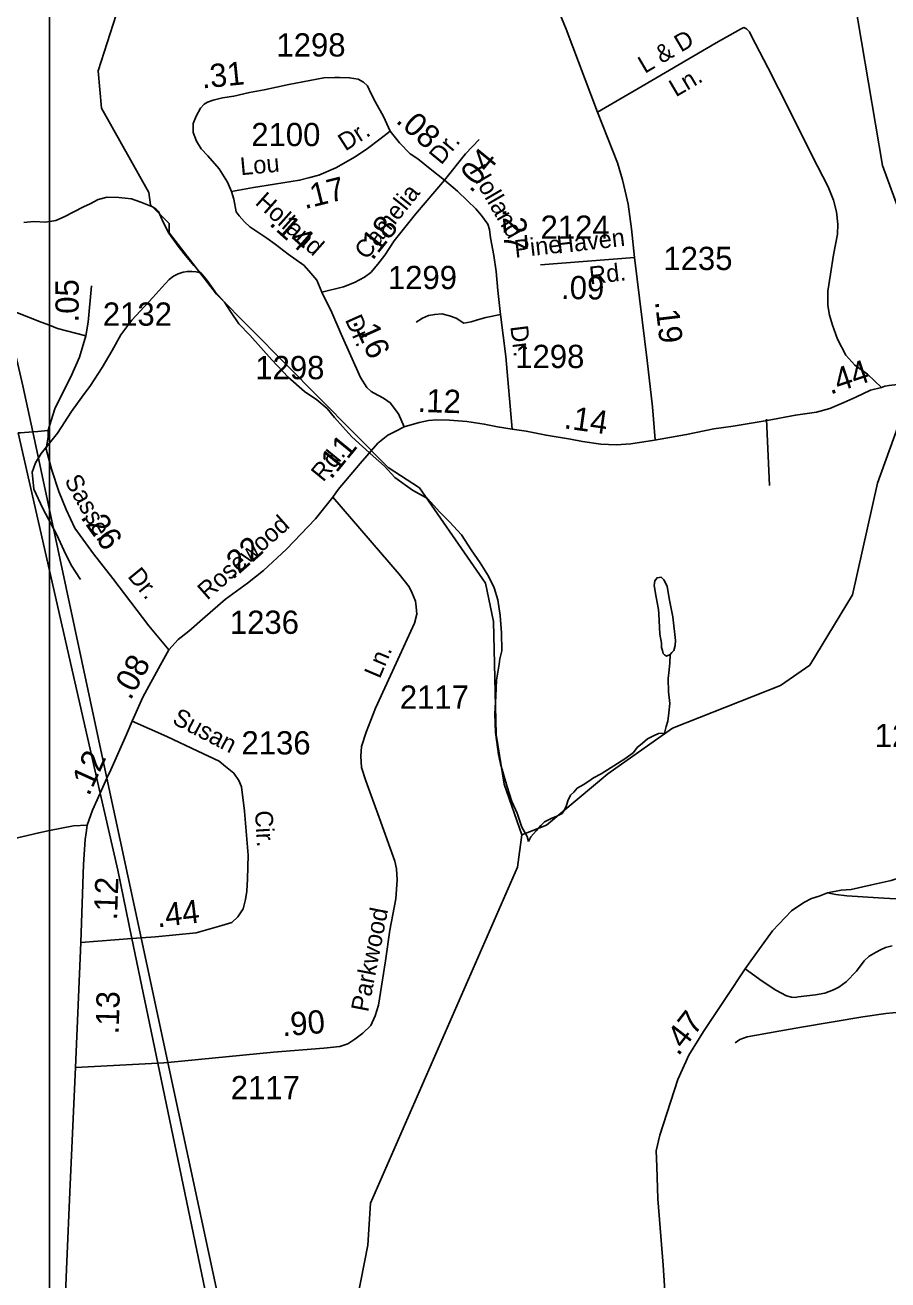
# Model space of a CAD drawing. Extents: x 2206922 to 2357709, y 510027 to 673830.
# Drawn here: x 2266974 to 2271615, y 602827 to 609576 of the extents above; entities that cross this region are included whole.
import ezdxf

# ---------------------------------------------------------------- set-up
doc = ezdxf.new("R2010")
doc.units = 0
for name, color, linetype in [('Exist Hydrographic Creek Single Shore', 7, 'Continuous'), ('Exist Hydrographic Misc Water Feature', 7, 'Continuous'), ('Exist Road Non-System Type 51', 7, 'Continuous'), ('Exist Road Non-System Type 51 Label', 7, 'Continuous'), ('Exist Road Secondary Mileage Hundredths English Label', 7, 'Continuous'), ('Exist Road Secondary Type 51 Attributed', 7, 'Continuous'), ('Exist Road Secondary Type 51 Label', 7, 'Continuous'), ('Exist Road Secondary Type 51 Number Label', 7, 'Continuous'), ('Exist Utilities Electrical Transmission Line', 7, 'Continuous'), ('Map Preparation Inset Cut Line', 7, 'Continuous')]:
    doc.layers.add(name, color=color, linetype=linetype)

msp = doc.modelspace()

# ---------------------------------------------------------------- linework, layer by layer
at = {"layer": 'Exist Hydrographic Creek Single Shore'}
for points in [[(2271790.5, 608262.5), (2271585.4, 608821), (2271435.5, 609709.5), (2271430.4, 610234.3), (2271370.5, 610432.4), (2271049.4, 610881.6), (2271006.6, 611046.4), (2271011.5, 611364.5), (2271052.5, 611488.2), (2271071.6, 612061.8), (2270934.4, 612487.7), (2270931.5, 612871.5), (2270863.4, 612977.8), (2270737.5, 613036.1), (2270312.5, 613070.9), (2270211.4, 613161.5), (2270080.6, 613869.3), (2269927.4, 614200.4), (2269784.5, 614341), (2269182.4, 614569.7), (2268698.5, 614707.4), (2268371.4, 614878.1), (2268010.4, 615190.4)], [(2269645.4, 605219.9), (2269778.5, 605273), (2270108.4, 605548.3), (2270456.4, 605793.8), (2271037.5, 606024.7), (2271194.6, 606133), (2271423.4, 606512.1), (2271559.6, 607112.8), (2271754.2, 607653)], [(2268973.5, 599599.1), (2269005.5, 599726.3), (2268986.6, 600031.7), (2268702.4, 600955.8), (2268677.6, 600972.7), (2268598.4, 601420.4), (2268602.5, 601918.8), (2268816.4, 603013.1), (2268831.6, 603239.1), (2269622.5, 605046.5), (2269645.4, 605219.9)]]:
    msp.add_lwpolyline(points, dxfattribs=at)
at = {"layer": 'Exist Hydrographic Misc Water Feature'}
for points in [[(2269645.4, 605219.9), (2269551.5, 605494), (2269507.4, 605760.6), (2269492.5, 606367.6), (2269449.4, 606575.1), (2269094.5, 607087.3), (2268927.5, 607195.7), (2268002.6, 608129.4), (2267749.5, 608459.2), (2267748.5, 608508.5), (2267647.4, 608608.9), (2267638.4, 608674.7), (2267384.5, 609129.2), (2267366.5, 609329.6), (2267511.5, 609782.5)], [(2266967, 608514.6), (2267020.8, 608519.1), (2267082.7, 608515.8), (2267139.1, 608524), (2267184.6, 608544.7), (2267288.2, 608597.6), (2267323.8, 608613.7), (2267367.5, 608638.4), (2267415.5, 608650.6), (2267477.4, 608649.4), (2267545.3, 608642), (2267595.5, 608624.3), (2267659.9, 608599.2), (2267678, 608585.1), (2267692.1, 608573.3)], [(2267692.1, 608573.3), (2267716.9, 608515.5), (2267747.3, 608455.8), (2267797.9, 608386.6), (2267829.9, 608344.8), (2267881, 608283.2), (2267919.5, 608243.7)], [(2267270.9, 606594.4), (2267222.1, 606671.9), (2267181.3, 606751.5), (2267144.6, 606834.9), (2267069.2, 606976.4), (2267020.6, 607079.9), (2267011.5, 607171.6), (2267029.4, 607221.7), (2267060.5, 607272.2), (2267147.5, 607380.7), (2267222.7, 607497.5), (2267279.5, 607574.1), (2267325.3, 607636.6), (2267388, 607735), (2267441.3, 607825.5), (2267488.5, 607909.6), (2267548, 607988.3), (2267660.5, 608111.2), (2267709.7, 608163.8), (2267749.5, 608208.1), (2267771.7, 608226.3), (2267797.5, 608238.6), (2267823.1, 608246.9), (2267847.1, 608251), (2267870.9, 608251.1), (2267893.1, 608249.3), (2267919.5, 608243.7)], [(2267919.5, 608243.7), (2267953.8, 608202.1), (2267996.2, 608140.5), (2268046.4, 608085.1), (2268078.8, 608035.2), (2268123.7, 607969.6), (2268182.4, 607908.5), (2268301.3, 607775.3), (2268388.3, 607682.4), (2268477, 607605.3), (2268543.5, 607560), (2268597.8, 607514.5), (2268638, 607464.6), (2268682.5, 607415.4), (2268731.1, 607361.8), (2268845.7, 607256.9), (2268906.6, 607203.6), (2268963, 607141.9), (2269057.8, 607074.9), (2269137.7, 607029.6), (2269204.6, 606956.3), (2269257.3, 606905), (2269321.9, 606833.6), (2269372.3, 606754.2), (2269420.7, 606684.5), (2269465.8, 606611.1), (2269496, 606549.4), (2269516.9, 606483.8), (2269529.8, 606400), (2269536.6, 606307.7), (2269537.6, 606209.8), (2269527.7, 606167.9), (2269524.5, 606138), (2269509.3, 606051.8), (2269506, 605966), (2269500.5, 605871.9), (2269503.3, 605771.7), (2269521, 605652.2), (2269531.2, 605602.1), (2269566.5, 605478.7), (2269591.3, 605400.7), (2269621.4, 605337.4), (2269646.3, 605261.5), (2269675, 605211.7), (2269681.7, 605185.6)], [(2270443.1, 606190.5), (2270452.9, 606200.8), (2270463, 606212.7), (2270470.8, 606238.7), (2270472.4, 606266.8), (2270457.2, 606392.4), (2270440.2, 606482.1), (2270427.9, 606556.2), (2270417.5, 606580), (2270409.7, 606591.8), (2270395.3, 606605.7), (2270373.4, 606603.7), (2270361.3, 606587.7), (2270357.8, 606561.5), (2270368.2, 606499.5), (2270381, 606431.8), (2270383, 606409.7), (2270388.1, 606299.8), (2270396.3, 606251.9), (2270396.5, 606227.9), (2270402.9, 606212), (2270405.4, 606196.2), (2270413.4, 606188.1), (2270423, 606182.2), (2270443.1, 606190.5)], [(2270443.1, 606190.5), (2270441.2, 606146.6), (2270438, 606108.6), (2270432.4, 606062.3), (2270434.9, 605990.6), (2270441.7, 605926.7), (2270435.9, 605876.5), (2270430.8, 605832.7), (2270422.8, 605802.6), (2270413.2, 605768.4)], [(2270413.2, 605768.4), (2270381, 605765.9), (2270353.5, 605753.9), (2270321.5, 605737.6), (2270294, 605713.4), (2270266.1, 605691.2), (2270246, 605663), (2270204.4, 605632.4), (2270160.5, 605604.1), (2270071.5, 605549.4), (2270031.8, 605527), (2270005.7, 605508.6), (2269976, 605490.4), (2269944, 605472.1), (2269924.5, 605449.9), (2269906.7, 605434), (2269892.7, 605403.6), (2269883.5, 605373.8), (2269873.2, 605353.4), (2269861.8, 605335.3), (2269833.9, 605321.2), (2269803.7, 605309.1), (2269768.1, 605290.6), (2269748, 605270.5), (2269722.5, 605242.3), (2269694.6, 605210), (2269681.7, 605185.6)], [(2270792.7, 604102.9), (2270818.7, 604119.2), (2270858.5, 604133.5), (2271028.3, 604165.1), (2271149.5, 604186.1), (2271479, 604241.1), (2271603.1, 604260.6), (2271678.5, 604267)]]:
    msp.add_lwpolyline(points, dxfattribs=at)
at = {"layer": 'Exist Road Non-System Type 51'}
for p, q in [((2270961.2, 607456.7), (2270978.5, 607099.1)), ((2267101.7, 607396.7), (2267096.7, 607396.1))]:
    msp.add_line(p, q, dxfattribs=at)
for points in [[(2271580.9, 607627), (2271504.7, 607697.8), (2271436.3, 607746.9), (2271387.8, 607800.5), (2271343, 607886), (2271316.3, 607961.7), (2271299.8, 608015.6), (2271291.3, 608067.6), (2271292.4, 608145.5), (2271305.7, 608235.6), (2271322.8, 608339.6), (2271343.6, 608451.8), (2271345.1, 608505.7), (2271338.5, 608571.6), (2271321.9, 608633.6), (2271293.2, 608705.1), (2271207.8, 608872.4), (2271085.5, 609119), (2270969.4, 609347.9), (2270881.8, 609517), (2270869.7, 609538.8), (2270853.5, 609556.5), (2270839.4, 609562.4), (2270821.4, 609554.4), (2270690.2, 609481.1), (2270292.8, 609247.4), (2270052.2, 609107.4)], [(2269530.7, 608019), (2269452.8, 608002.4), (2269407, 607989.9), (2269373.2, 607979.6), (2269333.3, 607973.2), (2269293, 607998.8), (2269256.9, 608012.3), (2269214.7, 608022), (2269176.9, 608019.8), (2269143, 608013.4), (2269111.1, 607999.1), (2269077.3, 607978.8)], [(2267014.5, 607388.5), (2266948.2, 607383.1), (2266935.8, 607382.9)], [(2267096.7, 607396.1), (2267041.9, 607390.7), (2267014.5, 607388.5)], [(2271789, 604866.7), (2271757, 604871.5), (2271593, 604880), (2271393.1, 604892), (2271335.1, 604899.6), (2271289.4, 604909)]]:
    msp.add_lwpolyline(points, dxfattribs=at)
at = {"layer": 'Exist Road Secondary Type 51 Attributed'}
for p, q in [((2270251.8, 608325.6), (2269746.1, 608286.9)), ((2267244, 603969.7), (2267273.9, 604641.9))]:
    msp.add_line(p, q, dxfattribs=at)
for points in [[(2269734.6, 609917.9), (2269884.3, 609553.2), (2270052.2, 609107.4), (2270160.6, 608834.2), (2270187.5, 608743), (2270201, 608683.1), (2270217.4, 608612.8), (2270235.4, 608479.7), (2270251.8, 608325.6)], [(2268937.8, 609004.8), (2268901, 609084.6), (2268858.2, 609162), (2268835.9, 609205.9), (2268815.4, 609249.7), (2268793.2, 609269.5), (2268765.1, 609285.1), (2268719.1, 609292.8), (2268665.2, 609294.3), (2268639.2, 609294), (2268581.1, 609291.4), (2268391.7, 609255.7), (2268259.7, 609228.1), (2268181.5, 609213.4), (2268096, 609193.8), (2268034.9, 609184.1), (2267986, 609171.8), (2267954.3, 609162.1), (2267936.9, 609151.3), (2267917.1, 609129.2), (2267893.2, 609086.3), (2267878.5, 609047.2), (2267878.5, 608998.3), (2267895.6, 608951.8), (2267920.1, 608910.3), (2267957.5, 608871.8), (2268017.8, 608802.7), (2268062.2, 608730.3), (2268083.8, 608679.9)], [(2268937.8, 609004.8), (2268881.4, 608963), (2268814.7, 608911.8), (2268749.1, 608867.1), (2268645.7, 608807.3), (2268554.5, 608768.6), (2268504.9, 608755.5), (2268449.8, 608741.3), (2268315.8, 608720.7), (2268201.7, 608701.8), (2268083.8, 608679.9)], [(2269228.8, 608740.9), (2269152.5, 608803.1), (2269086, 608855.9), (2269045.5, 608883.9), (2268987.7, 608941.7), (2268937.8, 609004.8)], [(2269228.8, 608740.9), (2269342.9, 608882.8), (2269416.6, 608960.1)], [(2268570, 608139.8), (2268685.7, 608168.9), (2268745.5, 608191.5), (2268799.1, 608220), (2268833, 608244.3), (2268870.5, 608290.7), (2268908.1, 608338.9), (2268959.2, 608415.4), (2269073.9, 608558.5), (2269228.8, 608740.9)], [(2269594.2, 607401.8), (2269558.7, 607793.3), (2269530.7, 608019), (2269515.8, 608147.7), (2269508, 608250.3), (2269495.8, 608335.9), (2269476.7, 608432), (2269471.3, 608476.2), (2269462.5, 608505.9), (2269429.4, 608552.5), (2269397.6, 608587.6), (2269353.1, 608630.2), (2269299.1, 608681.8), (2269228.8, 608740.9)], [(2268083.8, 608679.9), (2268096, 608639), (2268109.5, 608571.8), (2268125, 608549.1), (2268154, 608517.1), (2268183.4, 608491.1), (2268274.3, 608429.8), (2268318.8, 608396.7), (2268388.7, 608343.7), (2268474.1, 608282.9), (2268510.6, 608240.7), (2268543, 608203.9), (2268570, 608139.8)], [(2267300.6, 607905.3), (2267147.6, 607944.7), (2267104.4, 607961.1), (2267059.3, 607978.2), (2266864.6, 608055.8), (2266772.5, 608099.9), (2266587.3, 608188.5), (2266432, 608258.6), (2266337.6, 608292.1), (2266252.4, 608316.5), (2266188.4, 608337.8), (2266133.6, 608371.3), (2266021, 608459.7), (2265960.1, 608496.3), (2265807.8, 608572.4), (2265695.2, 608609), (2265600.8, 608621.2), (2265573.4, 608624.2), (2265509.4, 608615.1), (2265466.8, 608602.9), (2265408.9, 608560.2), (2265345, 608490.2), (2265280.4, 608402.4), (2265217.1, 608316.5)], [(2270251.8, 608325.6), (2270319.1, 607772.1), (2270349, 607522.3), (2270362, 607345.5)], [(2267300.6, 607905.3), (2267312.5, 607978.6), (2267330.7, 608174.3)], [(2268570, 608139.8), (2268623.1, 608030.4), (2268674.1, 607913), (2268778.3, 607680.2), (2268811.8, 607625.8), (2268835.1, 607605.2), (2268870.2, 607585), (2268902, 607569.4), (2268937.7, 607544.7), (2268982.5, 607484.9), (2269012.4, 607414.6)], [(2267747.6, 606214.9), (2267638.5, 606345), (2267445.6, 606599.3), (2267342.5, 606732.5), (2267240.8, 606870.1), (2267194.4, 606970.3), (2267155.6, 607067.6), (2267116.7, 607182.7), (2267104.4, 607228.3), (2267086.6, 607294.4), (2267097.3, 607360.8), (2267097, 607397.2), (2267104.4, 607420.1), (2267134, 607511.1), (2267187, 607621), (2267219.9, 607683.9), (2267266.8, 607789.3), (2267300.6, 607905.3)], [(2270360, 607343.7), (2270532.2, 607373.4), (2270677.8, 607404.1), (2270782.7, 607418.7), (2270965.7, 607449.1), (2271117.4, 607477.9), (2271231.2, 607494.3), (2271302.7, 607512.9), (2271377.6, 607546.2), (2271441.9, 607574.7), (2271521.1, 607612.1), (2271580.9, 607627), (2271598.9, 607633), (2271621.3, 607637.5), (2271666.1, 607642), (2271736.4, 607648), (2271841.1, 607642), (2272023.5, 607621), (2272274.6, 607585.1), (2272364.3, 607582.1), (2272506.4, 607583.6), (2272621.5, 607592.6)], [(2272621.5, 607592.6), (2272205.9, 606137.1), (2272014.5, 605486.4), (2271944.2, 605247.1), (2271903.9, 605157.3), (2271875.4, 605110.9), (2271853, 605085.5), (2271807.4, 605052), (2271743.9, 605010.7), (2271631.8, 604974.8), (2271519.6, 604949.4), (2271418, 604926.9), (2271364.1, 604924), (2271289.4, 604909), (2271244.5, 604891), (2271204.2, 604879.1), (2271162.3, 604856.6), (2271096.5, 604811.8), (2270993.1, 604704.4), (2270876.7, 604543.5), (2270847.8, 604500.4)], [(2268629.7, 607036.1), (2268658.1, 607078), (2268776.2, 607218.6), (2268871.9, 607327.8), (2268925.7, 607369.7), (2268967.6, 607392.2), (2269012.4, 607414.6)], [(2269012.4, 607414.6), (2269093.2, 607438.5), (2269144, 607449), (2269187.6, 607453.1), (2269255.8, 607451.8), (2269349, 607444.3), (2269443.2, 607430.1), (2269515, 607415.2), (2269594.2, 607401.8)], [(2269594.2, 607401.8), (2269668.4, 607391), (2269775.8, 607370), (2269906.8, 607348.8), (2269972.3, 607335.6), (2270070.9, 607321.1), (2270152.7, 607318.4), (2270232.3, 607323.1), (2270360, 607343.7)], [(2268629.7, 607036.1), (2268985.2, 606622.4), (2269039, 606553.9), (2269056.1, 606519.7), (2269073.4, 606477.4), (2269077.6, 606447.5), (2269080, 606407.5), (2269068.6, 606359.5), (2268990.1, 606186.8), (2268858.2, 605901.3), (2268808.2, 605773.4), (2268782.8, 605695.2), (2268779.4, 605643.1), (2268784, 605583.2), (2268806.7, 605511.6), (2268878.5, 605314.2), (2268962.7, 605079.2), (2268971, 605037.2), (2268975.6, 604979.3), (2268968.1, 604877.1), (2268936.4, 604708.4), (2268911.9, 604542.2), (2268874, 604304.8), (2268856.6, 604246.6), (2268832.9, 604194.5), (2268789.8, 604153.5), (2268747.7, 604121.7), (2268710, 604097.2), (2268666.1, 604082.9), (2268580.2, 604074.1), (2268310.6, 604051.6), (2267741.8, 603996.8), (2267719.7, 603994.6), (2267687.9, 603993), (2267244, 603969.7)], [(2267747.6, 606214.9), (2267796.9, 606271.8), (2267855.3, 606316.6), (2267942, 606392.9), (2268051.1, 606488.7), (2268170.7, 606573.9), (2268255.9, 606642.7), (2268380, 606757.9), (2268535.5, 606921), (2268629.7, 607036.1)], [(2267550.1, 605831.9), (2267607.1, 605962), (2267701.4, 606134.8), (2267747.6, 606214.9)], [(2267550.1, 605831.9), (2267736.8, 605749.7), (2267903, 605671.5), (2268017.8, 605617.7), (2268052.5, 605587.4), (2268096, 605551.7), (2268122.8, 605512.6), (2268137.5, 605478.4), (2268154.6, 605348.8), (2268174.4, 605111), (2268169.3, 604984.6), (2268166.8, 604918.6), (2268159.5, 604872.2), (2268147.3, 604823.3), (2268117.7, 604780), (2268086, 604749.9), (2268031.8, 604733.4), (2267893.2, 604693.7), (2267675.8, 604671.7), (2267598.3, 604666), (2267548.6, 604662.3), (2267273.9, 604641.9)], [(2267307.9, 605272.9), (2267336.8, 605353.7), (2267377.7, 605444.2), (2267414.1, 605524.9), (2267434.8, 605570.6), (2267519.1, 605761.2), (2267550.1, 605831.9)], [(2266273.7, 605061), (2266563.6, 605126.2), (2266793.3, 605171.8), (2267047.4, 605232.1), (2267104.4, 605243.6), (2267234.7, 605269.6), (2267307.9, 605272.9)], [(2267273.9, 604641.9), (2267288.4, 605061), (2267296.5, 605196.3), (2267301.4, 605232.1), (2267307.9, 605272.9)], [(2270847.8, 604500.4), (2270937.9, 604433.7), (2271011.6, 604384.5), (2271068.9, 604354.9), (2271096.7, 604347.8), (2271118.4, 604346.5), (2271131.7, 604348.6), (2271224.5, 604359.9), (2271275, 604369.8), (2271322.8, 604387.3), (2271351, 604401), (2271391.1, 604431), (2271445.7, 604488.3), (2271486.6, 604543), (2271513.9, 604567.6), (2271552.2, 604589.4), (2271575.4, 604603.1), (2271601.3, 604614), (2271637.8, 604623)], [(2270847.8, 604500.4), (2270744.5, 604346.2), (2270622.4, 604163.2), (2270543.9, 604036.2), (2270485.2, 603904.2), (2270387.5, 603606), (2270368, 603520.4), (2270371.4, 603437.3), (2270376.8, 603263.5), (2270406.4, 602905.8), (2270432.3, 602488.2), (2270453.5, 602142.7)], [(2267487.9, 598324.9), (2267490.1, 598492.3), (2267460.8, 598861.4), (2267443.7, 599069.2), (2267421.7, 599245.2), (2267401.1, 599377.5), (2267338.5, 599652.7), (2267262.9, 600037.9), (2267191.5, 600411), (2267172, 600580.8), (2267163.1, 600664.5), (2267160.6, 600728.5), (2267155.2, 600876.4), (2267159.1, 601088.2), (2267160.7, 601346.1), (2267164.6, 601558.2), (2267167.3, 601908), (2267175.3, 602347.9), (2267196.2, 602885.6), (2267216, 603339.7), (2267244, 603969.7)]]:
    msp.add_lwpolyline(points, dxfattribs=at)
at = {"layer": 'Exist Utilities Electrical Transmission Line'}
for p, q in [((2267014.5, 607388.5), (2267104.4, 606969.2)), ((2267104.4, 606643.1), (2266935.8, 607382.9)), ((2267104.4, 606969.2), (2267414.1, 605524.9)), ((2267377.7, 605444.2), (2267104.4, 606643.1)), ((2267414.1, 605524.9), (2267598.3, 604666)), ((2267687.9, 603993), (2267548.6, 604662.3)), ((2267598.3, 604666), (2267741.8, 603996.8))]:
    msp.add_line(p, q, dxfattribs=at)
for points in [[(2266864.6, 608055.8), (2266961.7, 607635.1), (2267014.5, 607388.5)], [(2267548.6, 604662.3), (2267471.8, 605031.3), (2267377.7, 605444.2)], [(2268566.2, 596655.8), (2268542.8, 597219.3), (2268347.3, 600785.6), (2268344.2, 600899.6), (2268331.8, 600939.5), (2268315.4, 600979.2), (2267687.9, 603993)], [(2267741.8, 603996.8), (2268293.3, 601424.9), (2268379.4, 600985.9), (2268397.7, 600955.9), (2268406.1, 600906.2), (2268629.9, 596682.3)]]:
    msp.add_lwpolyline(points, dxfattribs=at)
at = {"layer": 'Map Preparation Inset Cut Line'}
for p, q in [((2267104.4, 607420.1), (2267104.4, 607961.1)), ((2267104.4, 607396.3), (2267104.4, 607420.1)), ((2267104.4, 607228.3), (2267104.4, 607396.3)), ((2267104.4, 606969.2), (2267104.4, 607228.3)), ((2267104.4, 606643.1), (2267104.4, 606969.2)), ((2267104.4, 605243.6), (2267104.4, 606643.1)), ((2267104.4, 600676.5), (2267104.4, 605243.6))]:
    msp.add_line(p, q, dxfattribs=at)
msp.add_lwpolyline([(2267104.4, 607961.1), (2267104.4, 610753.3), (2269330.8, 610753.3)], dxfattribs=at)

# ---------------------------------------------------------------- texts
at = {"layer": 'Exist Road Non-System Type 51 Label'}
for s, p in [('L & D', (2270306.7, 609312.7)), ('Ln.', (2270473.8, 609186.6))]:
    msp.add_text(s, height=95, rotation=30.45881, dxfattribs=at).set_placement(p)
at = {"layer": 'Exist Road Secondary Mileage Hundredths English Label'}
for s, rotation, p in [('.31', 5.63493, (2267926.9, 609234.8)), ('.08', 318.28444, (2268962.8, 609056.3)), ('.04', 50.58513, (2269372.7, 608668.3)), ('.17', 13.99292, (2268478, 608585.4)), ('.14', 318.32787, (2268281.9, 608503.9)), ('.18', 51.49073, (2268841.8, 608305.7)), ('.27', 272.70359, (2269541.8, 608589.6)), ('.05', 89.97624, (2267261.9, 607976.7)), ('.09', 359.15604, (2269856.1, 608102.8)), ('.19', 276.66888, (2270361.4, 608088.9)), ('.16', 294.11305, (2268733.1, 607982)), ('.44', 18.52901, (2271305.1, 607587.9)), ('.12', 358.10891, (2269083.5, 607495.7)), ('.14', 351.84763, (2269868.3, 607407.8)), ('.11', 50.73886, (2268619.1, 607127.8)), ('.26', 305.50696, (2267268.5, 606928.8)), ('.22', 41.45443, (2268089.2, 606589.5)), ('.08', 61.37872, (2267540.5, 605940.4)), ('.12', 65.6854, (2267317, 605425.1)), ('.12', 87.93053, (2267468.1, 604759.4)), ('.44', 6.73269, (2267686.6, 604722.4)), ('.13', 88.52808, (2267477.2, 604146.3)), ('.90', 4.77063, (2268359.3, 604136.6)), ('.47', 52.17467, (2270486.8, 604027))]:
    msp.add_text(s, height=125, rotation=rotation, dxfattribs=at).set_placement(p)
at = {"layer": 'Exist Road Secondary Type 51 Label'}
for s, rotation, p in [('Dr.', 32.71859, (2268696.4, 608895.2)), ('Dr.', 50.58513, (2269211.9, 608819.6)), ('Lou', 5.31378, (2268134.5, 608768.2)), ('Holland', 300.23331, (2269360.9, 608791.1)), ('Holland', 318.32787, (2268206.2, 608615.2)), ('Camelia', 51.28705, (2268810.9, 608309.1)), ('Pine', 6.57282, (2269610.7, 608323.8)), ('Haven', 6.57282, (2269839.4, 608347.2)), ('Rd.', 6.57282, (2270013.4, 608181.1)), ('Dr.', 294.11305, (2268692.8, 607991.6)), ('Dr.', 277.0715, (2269583.3, 607955.2)), ('Rd.', 50.73886, (2268576.9, 607114.5)), ('Sasser', 299.12679, (2267182.8, 607126.9)), ('Rosewood', 41.45443, (2267953.4, 606479.7)), ('Dr.', 309.26078, (2267521.3, 606610)), ('Ln.', 67.03733, (2268881.4, 606056.4)), ('Susan', 332.73246, (2267759.4, 605822.3)), ('Cir.', 273.31236, (2268209.9, 605349.1)), ('Parkwood', 78.98816, (2268818.9, 604264.2))]:
    msp.add_text(s, height=95, rotation=rotation, dxfattribs=at).set_placement(p)
at = {"layer": 'Exist Road Secondary Type 51 Number Label'}
for s, p in [('1298', (2268325.6, 609406.7)), ('2100', (2268190.3, 608924.7)), ('2124', (2269746.3, 608426.5)), ('1235', (2270406.9, 608258.4)), ('1299', (2268925.1, 608155.8)), ('2132', (2267391.9, 607959)), ('1298', (2268211.9, 607671.3)), ('1298', (2269610.2, 607731.3)), ('1236', (2268075, 606301.6)), ('2117', (2268989.4, 605899.1)), ('2136', (2268137.5, 605653.1)), ('1238', (2271544, 605692.7)), ('2117', (2268080.2, 603798.9))]:
    msp.add_text(s, height=125, dxfattribs=at).set_placement(p)

doc.saveas('drawing.dxf')
